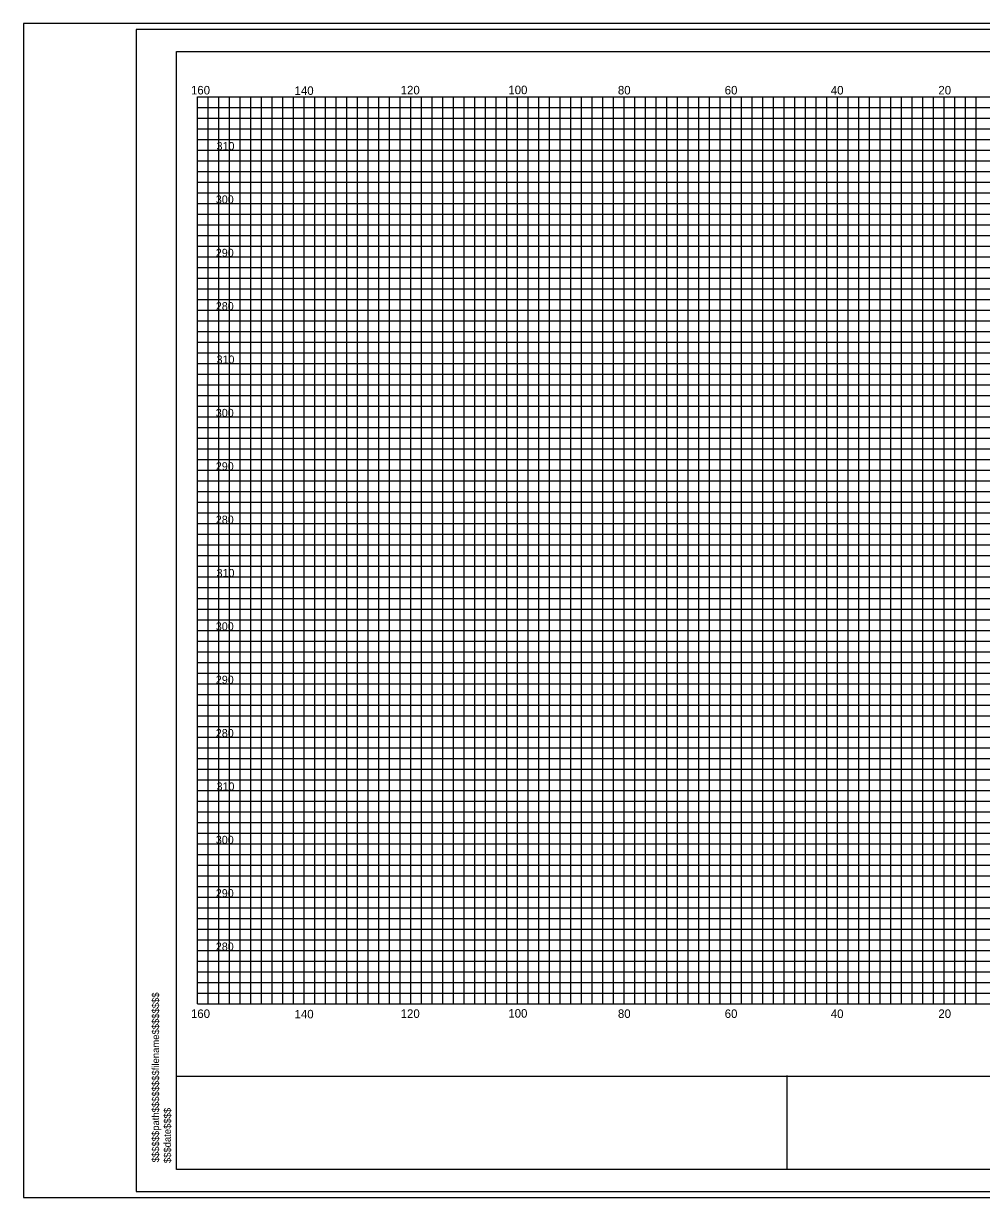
# Model space of a CAD drawing. Extents: x 967 to 1326, y 964 to 3704.
# Drawn here: x 967.4 to 1147, y 2643.7 to 2863.7 of the extents above; entities that cross this region are included whole.
import ezdxf

# ---------------------------------------------------------------- set-up
doc = ezdxf.new("R2010")
doc.units = 0
for name, color, linetype in [('Default', 7, 'Continuous'), ('RD_SHT_Bndy', 7, 'Continuous'), ('RD_SHT_IplotShp', 7, 'Continuous'), ('RD_SHT_MjGrid', 7, 'Continuous'), ('RD_SHT_MnGrid', 7, 'Continuous'), ('RD_SHT_TX', 7, 'Continuous'), ('RD_XS_TX_Station', 7, 'Continuous')]:
    doc.layers.add(name, color=color, linetype=linetype)

msp = doc.modelspace()

# ---------------------------------------------------------------- linework, layer by layer
at = {"layer": 'RD_SHT_Bndy'}
for p, q in [((996.11, 2648.98), (996.11, 2858.46)), ((996.11, 2858.46), (1323.89, 2858.46)), ((996.11, 2666.49), (1323.89, 2666.49)), ((1110.59, 2648.98), (1110.59, 2666.56)), ((1323.89, 2648.98), (996.11, 2648.98))]:
    msp.add_line(p, q, dxfattribs=at)
at = {"layer": 'RD_SHT_IplotShp'}
for points in [[(967.41, 2643.72), (1326.28, 2643.72), (1326.28, 2863.72), (967.41, 2863.72)], [(988.52, 2644.84), (1326.28, 2644.84), (1326.28, 2862.6), (988.52, 2862.6)]]:
    msp.add_lwpolyline(points, close=True, dxfattribs=at)
at = {"layer": 'RD_SHT_MjGrid'}
for p, q in [((1000, 2850), (1320, 2850)), ((1000, 2680), (1000, 2850)), ((1010, 2680), (1010, 2850)), ((1020, 2680), (1020, 2850)), ((1030, 2680), (1030, 2850)), ((1040, 2680), (1040, 2850)), ((1050, 2680), (1050, 2850)), ((1060, 2680), (1060, 2850)), ((1070, 2680), (1070, 2850)), ((1080, 2680), (1080, 2850)), ((1090, 2680), (1090, 2850)), ((1100, 2680), (1100, 2850)), ((1110, 2680), (1110, 2850)), ((1120, 2680), (1120, 2850)), ((1130, 2680), (1130, 2850)), ((1140, 2680), (1140, 2850)), ((1000, 2840), (1320, 2840)), ((1000, 2830), (1320, 2830)), ((1000, 2820), (1320, 2820)), ((1000, 2810), (1320, 2810)), ((1000, 2800), (1320, 2800)), ((1000, 2790), (1320, 2790)), ((1000, 2780), (1320, 2780)), ((1000, 2770), (1320, 2770)), ((1000, 2760), (1320, 2760)), ((1000, 2750), (1320, 2750)), ((1000, 2740), (1320, 2740)), ((1000, 2730), (1320, 2730)), ((1000, 2720), (1320, 2720)), ((1000, 2710), (1320, 2710)), ((1000, 2700), (1320, 2700)), ((1000, 2690), (1320, 2690)), ((1000, 2680), (1320, 2680))]:
    msp.add_line(p, q, dxfattribs=at)
at = {"layer": 'RD_SHT_MnGrid'}
for p, q in [((1002, 2680), (1002, 2850)), ((1004, 2680), (1004, 2850)), ((1006, 2680), (1006, 2850)), ((1008, 2680), (1008, 2850)), ((1012, 2680), (1012, 2850)), ((1014, 2680), (1014, 2850)), ((1016, 2680), (1016, 2850)), ((1018, 2680), (1018, 2850)), ((1022, 2680), (1022, 2850)), ((1024, 2680), (1024, 2850)), ((1026, 2680), (1026, 2850)), ((1028, 2680), (1028, 2850)), ((1032, 2680), (1032, 2850)), ((1034, 2680), (1034, 2850)), ((1036, 2680), (1036, 2850)), ((1038, 2680), (1038, 2850)), ((1042, 2680), (1042, 2850)), ((1044, 2680), (1044, 2850)), ((1046, 2680), (1046, 2850)), ((1048, 2680), (1048, 2850)), ((1052, 2680), (1052, 2850)), ((1054, 2680), (1054, 2850)), ((1056, 2680), (1056, 2850)), ((1058, 2680), (1058, 2850)), ((1062, 2680), (1062, 2850)), ((1064, 2680), (1064, 2850)), ((1066, 2680), (1066, 2850)), ((1068, 2680), (1068, 2850)), ((1072, 2680), (1072, 2850)), ((1074, 2680), (1074, 2850)), ((1076, 2680), (1076, 2850)), ((1078, 2680), (1078, 2850)), ((1082, 2680), (1082, 2850)), ((1084, 2680), (1084, 2850)), ((1086, 2680), (1086, 2850)), ((1088, 2680), (1088, 2850)), ((1092, 2680), (1092, 2850)), ((1094, 2680), (1094, 2850)), ((1096, 2680), (1096, 2850)), ((1098, 2680), (1098, 2850)), ((1102, 2680), (1102, 2850)), ((1104, 2680), (1104, 2850)), ((1106, 2680), (1106, 2850)), ((1108, 2680), (1108, 2850)), ((1112, 2680), (1112, 2850)), ((1114, 2680), (1114, 2850)), ((1116, 2680), (1116, 2850)), ((1118, 2680), (1118, 2850)), ((1122, 2680), (1122, 2850)), ((1124, 2680), (1124, 2850)), ((1126, 2680), (1126, 2850)), ((1128, 2680), (1128, 2850)), ((1132, 2680), (1132, 2850)), ((1134, 2680), (1134, 2850)), ((1136, 2680), (1136, 2850)), ((1138, 2680), (1138, 2850)), ((1142, 2680), (1142, 2850)), ((1144, 2680), (1144, 2850)), ((1146, 2680), (1146, 2850)), ((1000, 2848), (1320, 2848)), ((1000, 2846), (1320, 2846)), ((1000, 2844), (1320, 2844)), ((1000, 2842), (1320, 2842)), ((1000, 2838), (1320, 2838)), ((1000, 2836), (1320, 2836)), ((1000, 2834), (1320, 2834)), ((1000, 2832), (1320, 2832)), ((1000, 2828), (1320, 2828)), ((1000, 2826), (1320, 2826)), ((1000, 2824), (1320, 2824)), ((1000, 2822), (1320, 2822)), ((1000, 2818), (1320, 2818)), ((1000, 2816), (1320, 2816)), ((1000, 2814), (1320, 2814)), ((1000, 2812), (1320, 2812)), ((1000, 2808), (1320, 2808)), ((1000, 2806), (1320, 2806)), ((1000, 2804), (1320, 2804)), ((1000, 2802), (1320, 2802)), ((1000, 2798), (1320, 2798)), ((1000, 2796), (1320, 2796)), ((1000, 2794), (1320, 2794)), ((1000, 2792), (1320, 2792)), ((1000, 2788), (1320, 2788)), ((1000, 2786), (1320, 2786)), ((1000, 2784), (1320, 2784)), ((1000, 2782), (1320, 2782)), ((1000, 2778), (1320, 2778)), ((1000, 2776), (1320, 2776)), ((1000, 2774), (1320, 2774)), ((1000, 2772), (1320, 2772)), ((1000, 2768), (1320, 2768)), ((1000, 2766), (1320, 2766)), ((1000, 2764), (1320, 2764)), ((1000, 2762), (1320, 2762)), ((1000, 2758), (1320, 2758)), ((1000, 2756), (1320, 2756)), ((1000, 2754), (1320, 2754)), ((1000, 2752), (1320, 2752)), ((1000, 2748), (1320, 2748)), ((1000, 2746), (1320, 2746)), ((1000, 2744), (1320, 2744)), ((1000, 2742), (1320, 2742)), ((1000, 2738), (1320, 2738)), ((1000, 2736), (1320, 2736)), ((1000, 2734), (1320, 2734)), ((1000, 2732), (1320, 2732)), ((1000, 2728), (1320, 2728)), ((1000, 2726), (1320, 2726)), ((1000, 2724), (1320, 2724)), ((1000, 2722), (1320, 2722)), ((1000, 2718), (1320, 2718)), ((1000, 2716), (1320, 2716)), ((1000, 2714), (1320, 2714)), ((1000, 2712), (1320, 2712)), ((1000, 2708), (1320, 2708)), ((1000, 2706), (1320, 2706)), ((1000, 2704), (1320, 2704)), ((1000, 2702), (1320, 2702)), ((1000, 2698), (1320, 2698)), ((1000, 2696), (1320, 2696)), ((1000, 2694), (1320, 2694)), ((1000, 2692), (1320, 2692)), ((1000, 2688), (1320, 2688)), ((1000, 2686), (1320, 2686)), ((1000, 2684), (1320, 2684)), ((1000, 2682), (1320, 2682))]:
    msp.add_line(p, q, dxfattribs=at)
at = {"layer": 'RD_XS_TX_Station'}
msp.add_lwpolyline([(967.41, 2643.72), (1326.28, 2643.72), (1326.28, 2863.72), (967.41, 2863.72)], close=True, dxfattribs=at)

# ---------------------------------------------------------------- texts
at = {"layer": 'Default'}
for s, p in [('310', (1003.61, 2840)), ('300', (1003.47, 2830)), ('290', (1003.47, 2820)), ('280', (1003.47, 2810)), ('310', (1003.61, 2800)), ('300', (1003.47, 2790)), ('290', (1003.47, 2780)), ('280', (1003.47, 2770)), ('310', (1003.61, 2760)), ('300', (1003.47, 2750)), ('290', (1003.47, 2740)), ('280', (1003.47, 2730)), ('310', (1003.61, 2720)), ('300', (1003.47, 2710)), ('290', (1003.47, 2700)), ('280', (1003.47, 2690))]:
    msp.add_text(s, height=1.5, dxfattribs=at).set_placement(p)
for s, p in [('$$$$$$path$$$$$$$$filename$$$$$$$$', (992.83, 2650.31)), ('$$$date$$$$', (995.04, 2650.17))]:
    msp.add_text(s, height=1.3258, rotation=90, dxfattribs=at).set_placement(p)
at = {"layer": 'RD_SHT_TX'}
for s, p in [('160', (998.81, 2850.42)), ('140', (1018.23, 2850.34)), ('120', (1038.12, 2850.43)), ('100', (1058.3, 2850.47)), ('80', (1078.84, 2850.42)), ('60', (1098.86, 2850.42)), ('40', (1118.75, 2850.41)), ('20', (1138.91, 2850.42)), ('160', (998.81, 2677.37)), ('140', (1018.23, 2677.29)), ('120', (1038.12, 2677.38)), ('100', (1058.3, 2677.42)), ('80', (1078.84, 2677.37)), ('60', (1098.86, 2677.37)), ('40', (1118.75, 2677.36)), ('20', (1138.91, 2677.37))]:
    msp.add_text(s, height=1.6, dxfattribs=at).set_placement(p)

doc.saveas('drawing.dxf')
